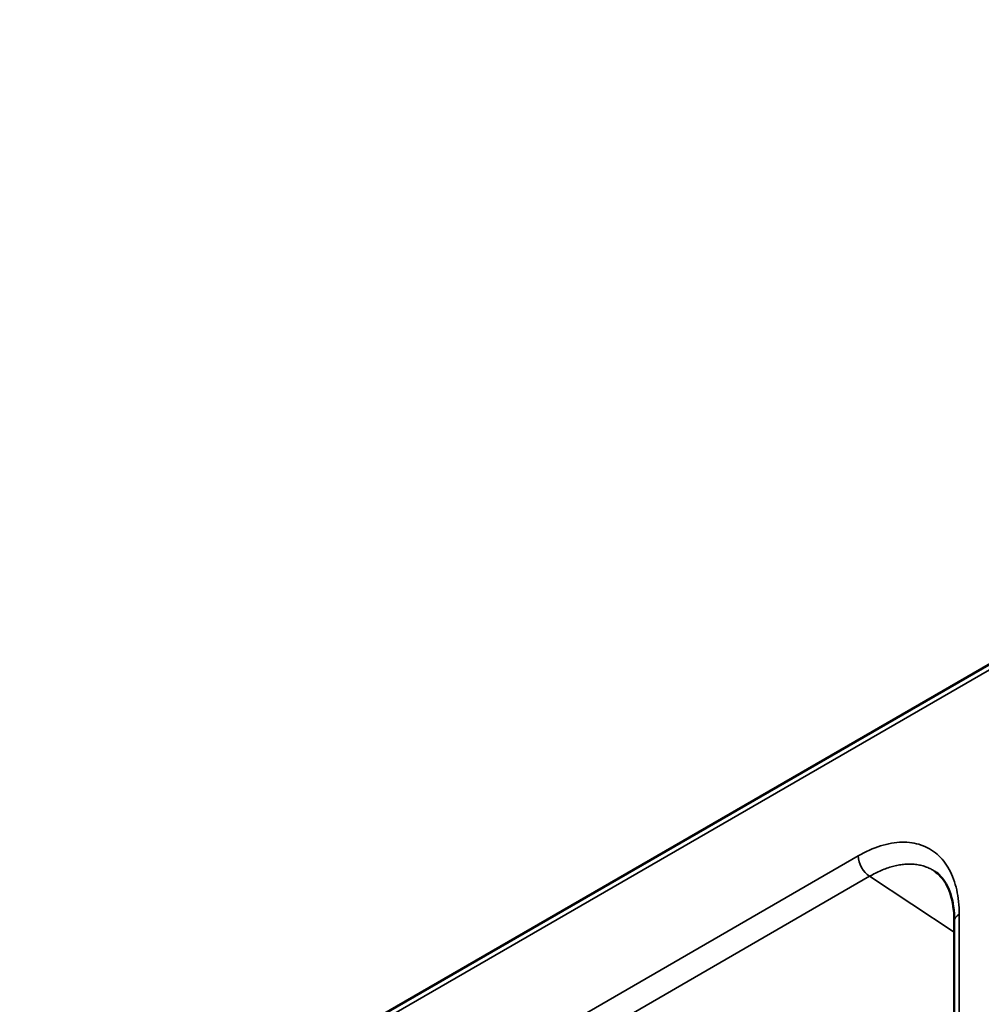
# Model space of a CAD drawing. Header units: millimetres. Extents: x 50 to 3176, y 50 to 2109.
# Tile 470 of 656: x 1745 to 1859, y 576 to 693. Entities that reach past the tile are written whole.
import ezdxf

# ---------------------------------------------------------------- set-up
doc = ezdxf.new("R2010")
doc.units = ezdxf.units.MM
doc.header["$LTSCALE"] = 10
doc.layers.add('Visible (ISO)', color=7, linetype='Continuous', lineweight=50)
doc.layers.add('Visible Narrow (ISO)', color=7, linetype='Continuous', lineweight=35)

msp = doc.modelspace()

# ---------------------------------------------------------------- linework, layer by layer
at = {"layer": 'Visible (ISO)'}
for p, q in [((1992.716, 692.7806), (1745.2287, 549.8937)), ((1855.903, 585.6449), (1855.903, 487.7605))]:
    msp.add_line(p, q, dxfattribs=at)
msp.add_open_spline([(1855.903, 585.6448), (1855.9029, 586.8695), (1855.7363, 587.9812), (1855.157, 589.766), (1854.7491, 590.4649), (1854.0607, 591.2093), (1853.8252, 591.4091), (1853.5733, 591.5755)], degree=3, knots=[0, 0, 0, 0, 0.47245479, 0.47245479, 0.93459426, 0.93459426, 1.15164226, 1.15164226, 1.15164226, 1.15164226], dxfattribs=at)
at = {"layer": 'Visible Narrow (ISO)'}
for p, q in [((1992.3018, 691.865), (1744.8145, 548.9781)), ((1757.5836, 543.2304), (1844.4753, 593.3973)), ((1845.8402, 590.9774), (1799.0568, 563.967)), ((1845.8402, 590.9774), (1855.903, 584.3265)), ((1856.4888, 586.4614), (1856.4888, 488.5769))]:
    msp.add_line(p, q, dxfattribs=at)
for centre, major_axis, start_param, end_param in [((1845.8895, 592.5809), (-1, 1.7321), 0.78541736, 2.32128759), ((1857.903, 585.6449), (-2, 0), 5.49780627, 6.28318531)]:
    msp.add_ellipse(centre, major_axis=major_axis, ratio=0.57735027, start_param=start_param, end_param=end_param, dxfattribs=at)
for points, knots in [([(1844.4753, 593.3973), (1845.3864, 593.9233), (1847.1585, 594.7148), (1849.7297, 595.166), (1852.0282, 594.8252), (1853.9505, 593.715), (1855.3942, 591.8944), (1856.2883, 589.4425), (1856.4887, 587.5128), (1856.4888, 586.4614)], [0.000006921, 0.000006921, 0.000006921, 0.000006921, 0.142857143, 0.285714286, 0.428571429, 0.571428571, 0.714285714, 0.857142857, 0.999993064, 0.999993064, 0.999993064, 0.999993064]), ([(1845.8402, 590.9774), (1846.0688, 591.1107), (1846.2976, 591.2354), (1846.7544, 591.467), (1846.9823, 591.5739), (1847.4385, 591.7704), (1847.6666, 591.8597), (1848.118, 592.0187), (1848.3413, 592.0886), (1848.7871, 592.2101), (1849.0096, 592.2615), (1849.4498, 592.3446), (1849.6675, 592.3763), (1850.101, 592.4203), (1850.3168, 592.4321), (1850.7414, 592.4352), (1850.9502, 592.4264), (1851.3599, 592.3881), (1851.5607, 592.3587), (1851.9536, 592.2793), (1852.1456, 592.2294), (1852.52, 592.1092), (1852.7023, 592.039), (1853.0288, 591.8911), (1853.1745, 591.8163), (1853.4034, 591.6842), (1853.4891, 591.6312), (1853.5733, 591.5755)], [0.000000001, 0.000000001, 0.000000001, 0.000000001, 0.041435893, 0.041435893, 0.082855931, 0.082855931, 0.124641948, 0.124641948, 0.16604334, 0.16604334, 0.20802167, 0.20802167, 0.25, 0.25, 0.292775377, 0.292775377, 0.335549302, 0.335549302, 0.378327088, 0.378327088, 0.421104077, 0.421104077, 0.463886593, 0.463886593, 0.5, 0.5, 0.52223598, 0.52223598, 0.52223598, 0.52223598])]:
    msp.add_open_spline(points, degree=3, knots=knots, dxfattribs=at)

doc.saveas('drawing.dxf')
